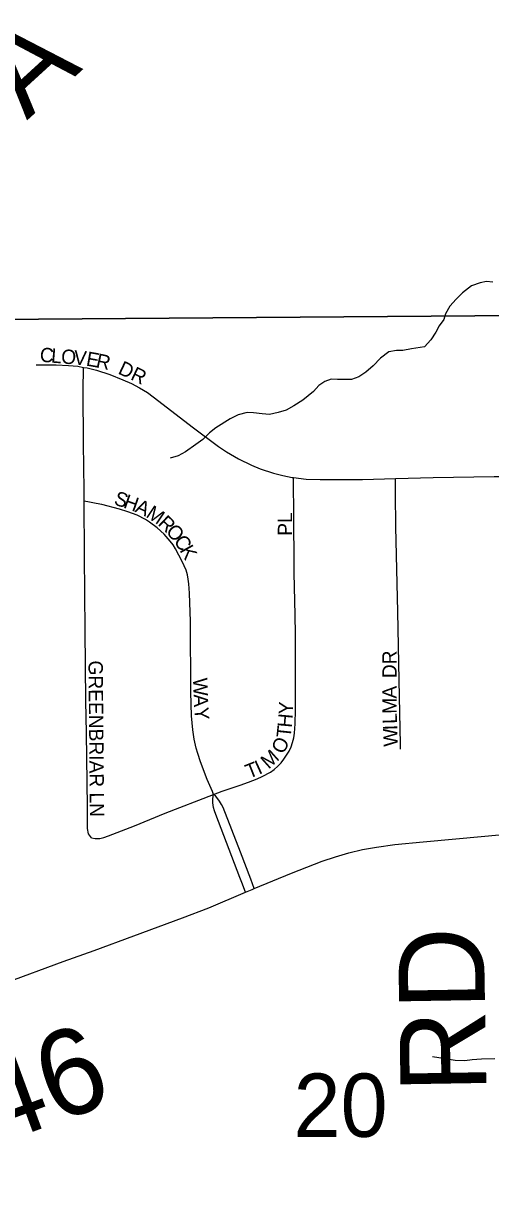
# Model space of a CAD drawing. Extents: x 1985906 to 2360102, y 891258 to 1222054.
# Drawn here: x 2115541 to 2117172, y 1006340 to 1010455 of the extents above; entities that cross this region are included whole.
import ezdxf

# ---------------------------------------------------------------- set-up
doc = ezdxf.new("R2010")
doc.units = 0
for name, color, linetype in [('GM_X_County_Road_Text', 7, 'Continuous'), ('GM_X_Minor_River', 7, 'Continuous'), ('GM_X_Section', 7, 'Continuous'), ('GM_X_Section_Text', 7, 'Continuous'), ('GM_X_Township_Road', 7, 'Continuous'), ('GM_X_Township_Road_Text', 7, 'Continuous'), ('GM_X_Township_Subdivision', 7, 'Continuous'), ('GM_X_Township_Subdivision_Text', 7, 'Continuous')]:
    doc.layers.add(name, color=color, linetype=linetype)

msp = doc.modelspace()

# ---------------------------------------------------------------- linework, layer by layer
at = {"layer": 'GM_X_Minor_River'}
for points in [[(2117179.8, 1009552.8), (2117157.7, 1009554.5), (2117135.7, 1009550.2), (2117105.7, 1009539.8), (2117073.9, 1009515.3), (2117052.1, 1009492.9), (2117030.3, 1009468.6), (2117014.6, 1009442.3), (2117008.8, 1009422.2), (2116993, 1009399.9), (2116981.3, 1009377.7), (2116963.5, 1009351.3), (2116941.8, 1009327), (2116895.7, 1009320.3), (2116865.6, 1009313.9), (2116843.5, 1009313.6), (2116817.5, 1009309.3)], [(2116817.5, 1009309.3), (2116787.7, 1009286.8), (2116761.9, 1009260.4), (2116736.1, 1009238), (2116712.2, 1009221.6), (2116686.2, 1009213.3), (2116638, 1009212.6), (2116615.9, 1009214.3), (2116593.9, 1009206), (2116572, 1009191.7), (2116554.2, 1009171.4), (2116516.5, 1009140.8), (2116484.6, 1009120.3), (2116458.7, 1009105.9), (2116430.7, 1009097.5), (2116400.6, 1009091.1), (2116374.5, 1009092.8), (2116344.3, 1009096.4), (2116322.2, 1009098.1), (2116290.2, 1009089.6), (2116262.3, 1009075.2), (2116212.5, 1009044.5), (2116190.6, 1009026.1), (2116166.8, 1009003.8), (2116143, 1008985.4), (2116107.1, 1008960.8), (2116081.2, 1008946.5), (2116053.2, 1008938.1)], [(2117186.9, 1006841.2), (2117140.7, 1006840.6), (2117108.6, 1006838.2), (2117082.6, 1006833.8), (2117048.4, 1006835.4), (2117012.2, 1006840.9), (2116992.1, 1006844.7), (2116970, 1006848.4)]]:
    msp.add_lwpolyline(points, dxfattribs=at)
at = {"layer": 'GM_X_Section'}
for points in [[(2114498.3, 1014780.1), (2119789.7, 1014747.1), (2119862.8, 1009456.5), (2114523.8, 1009415.2)], [(2119862.8, 1009456.5), (2119854.2, 1004093.4), (2114593.4, 1004032.5), (2114523.8, 1009415.2)]]:
    msp.add_lwpolyline(points, close=True, dxfattribs=at)
at = {"layer": 'GM_X_Township_Road'}
for points in [[(2116347, 1007435.4), (2116476.5, 1007489.1), (2116583.5, 1007531.1), (2116630.1, 1007546.7), (2116677.3, 1007560.4), (2116725.1, 1007571.5), (2116773.4, 1007580.1), (2116838.4, 1007589.1), (2116936.5, 1007598.8), (2117051.2, 1007609.1), (2117215, 1007624.3), (2117255.9, 1007628.1)], [(2114326.1, 1006785.9), (2114342.2, 1006781.4), (2114363.9, 1006775.3), (2114386.5, 1006771.8), (2114429.9, 1006768.3), (2114474.2, 1006770), (2114522.8, 1006775.3), (2114547.1, 1006778.7), (2114571.2, 1006784.3), (2114599.2, 1006790.8), (2114619.9, 1006796.7), (2114644.7, 1006803.8), (2114666.1, 1006810.8), (2114709.5, 1006825.5), (2114751.7, 1006841), (2115092.1, 1006964.5), (2115308.7, 1007042.7), (2115478.2, 1007106.6), (2115678.6, 1007181.1), (2115786.9, 1007220), (2115926, 1007271), (2116095.7, 1007333.7), (2116188.1, 1007368.6), (2116316.3, 1007422.6)], [(2116316.3, 1007422.6), (2116339.8, 1007432.4), (2116347, 1007435.4)]]:
    msp.add_lwpolyline(points, dxfattribs=at)
at = {"layer": 'GM_X_Township_Subdivision'}
for points in [[(2115584.4, 1009264), (2115654.7, 1009263.9), (2115697.9, 1009261.9), (2115730.6, 1009258.8), (2115750.7, 1009255.2)], [(2115753, 1008787.7), (2115752.8, 1008825.9), (2115750, 1008989.1), (2115748.9, 1009174.4), (2115750.7, 1009255.2)], [(2115750.7, 1009255.2), (2115763, 1009253), (2115795, 1009245.3), (2115842.4, 1009230.3), (2115888.1, 1009212.1), (2115917.7, 1009199.1), (2115945.8, 1009184), (2115973.6, 1009166.8), (2116013.3, 1009137.7), (2116130.1, 1009047.8), (2116222.4, 1008979), (2116249.6, 1008960.5), (2116292.3, 1008935.7), (2116336.8, 1008914), (2116367.5, 1008901.4), (2116414.4, 1008885.7), (2116446.4, 1008877.1), (2116478.7, 1008871.1), (2116483.8, 1008870.5)], [(2116204.8, 1007763.7), (2116234.9, 1007775.3), (2116297.3, 1007796.6), (2116326.3, 1007806.7), (2116341.3, 1007812.6), (2116356.8, 1007818.8), (2116374, 1007826.6), (2116403, 1007842.3), (2116416.5, 1007851.7), (2116428.9, 1007862.5), (2116440.4, 1007874.4), (2116450.7, 1007887.2), (2116460, 1007900.8), (2116468.3, 1007915), (2116475.5, 1007929.9), (2116480.9, 1007945.4), (2116484.9, 1007961.4), (2116487.7, 1007977.7), (2116490.2, 1008010.5), (2116491.3, 1008060), (2116491.3, 1008154.2), (2116491.2, 1008323.7), (2116489.5, 1008389.6), (2116486.6, 1008538), (2116484.7, 1008762), (2116484.1, 1008834), (2116483.8, 1008870.5)], [(2116483.8, 1008870.5), (2116527.7, 1008865), (2116577, 1008863.1), (2116725, 1008863.3), (2116840.2, 1008866.7)], [(2116840.2, 1008866.7), (2116971.6, 1008870.5), (2117185.4, 1008873.8), (2117201.9, 1008874.5), (2117230, 1008875.5)], [(2116858.2, 1007922), (2116857.8, 1007939.8), (2116855.2, 1008049.2), (2116853.1, 1008163), (2116848.6, 1008401.4), (2116841.5, 1008699), (2116840.6, 1008814.7), (2116840.2, 1008866.7)], [(2116149.7, 1007906.7), (2116143.8, 1007925.4), (2116136.5, 1007957.5), (2116131.7, 1007990), (2116127.5, 1008039.2), (2116125.1, 1008121.5), (2116123.8, 1008367.8), (2116121, 1008466.6), (2116118.5, 1008499.4), (2116116.4, 1008515.8), (2116113.6, 1008530.7), (2116108.5, 1008547.7), (2116095.3, 1008577.8), (2116072, 1008621.4), (2116063.1, 1008635.2), (2116053.4, 1008648.5), (2116031.5, 1008673), (2116007.2, 1008695.3), (2115980.9, 1008715.1), (2115966.9, 1008723.8), (2115937.6, 1008738.7), (2115905.2, 1008750.4), (2115875.4, 1008760.4), (2115814.2, 1008775.9), (2115794.8, 1008779.7), (2115770.7, 1008784.3), (2115753, 1008787.7)], [(2115778.2, 1007612.6), (2115767.5, 1007626.5), (2115763.7, 1007645), (2115763.7, 1007721.3), (2115760.1, 1007978.2), (2115758, 1008091.4), (2115756.4, 1008336.3), (2115753.5, 1008597.2), (2115753, 1008787.7)], [(2116204.8, 1007763.7), (2116200.3, 1007774.4), (2116182.3, 1007816.8), (2116158.7, 1007878.4), (2116149.7, 1007906.7)], [(2115778.2, 1007612.6), (2115790.5, 1007610.1), (2115799.1, 1007610.3), (2115807.3, 1007610.4), (2115821.3, 1007614), (2115837.1, 1007620.1), (2115928, 1007655.2), (2116035, 1007698.3), (2116204.8, 1007763.7)], [(2116316.3, 1007422.6), (2116303.1, 1007457.2), (2116296.5, 1007474.4), (2116212.3, 1007694.4), (2116208.2, 1007707), (2116204.6, 1007718.5), (2116202.6, 1007734.5), (2116202.1, 1007749), (2116202.8, 1007756.7), (2116204.8, 1007763.7)], [(2116347, 1007435.4), (2116334.6, 1007468.2), (2116299.2, 1007562.6), (2116238.1, 1007719), (2116232.5, 1007729), (2116225.3, 1007741), (2116216.3, 1007753.7), (2116211.1, 1007759.2), (2116204.8, 1007763.7)]]:
    msp.add_lwpolyline(points, dxfattribs=at)

# ---------------------------------------------------------------- texts
at = {"layer": 'GM_X_County_Road_Text'}
msp.add_text('C-3A', height=300, rotation=42.3778, dxfattribs=at).set_placement((2115074.9, 1009680.9))
at = {"layer": 'GM_X_Section_Text'}
msp.add_text('20', height=221, rotation=0, dxfattribs=at).set_placement((2116484.1, 1006568.9))
at = {"layer": 'GM_X_Township_Road_Text'}
for s, rotation, p in [('RD', 90.9527, (2117158.2, 1006724.3)), ('T-446', 20.1972, (2114877.1, 1006330.5))]:
    msp.add_text(s, height=300, rotation=rotation, dxfattribs=at).set_placement(p)
at = {"layer": 'GM_X_Township_Subdivision_Text'}
for s, rotation, p in [('C', 355.4178, (2115596.1, 1009275.1)), ('L', 355.419, (2115635.5, 1009271.9)), ('O', 355.4161, (2115670.6, 1009269.1)), ('V', 354.7146, (2115714.3, 1009265.6)), ('E', 349.9493, (2115757, 1009261.7)), ('R', 347.6279, (2115791.2, 1009255.7)), ('DR', 334.7955, (2115867.7, 1009234.6)), ('S', 341.4268, (2115853.5, 1008777.5)), ('H', 340.4557, (2115886.6, 1008766.3)), ('A', 335.6591, (2115927.1, 1008752)), ('M', 326.2316, (2115965.3, 1008734.9)), ('R', 316.5542, (2116007.4, 1008707)), ('PL', 90, (2116479.1, 1008667.3)), ('O', 312.248, (2116035.5, 1008680.5)), ('C', 303.0906, (2116063.8, 1008649.6)), ('K', 299.1512, (2116084.9, 1008617.2)), ('DR', 90, (2116844.3, 1008170.1)), ('GREENBRIAR LN', 270.522, (2115767.5, 1008231.6)), ('W', 272.1693, (2116132.7, 1008170.4)), ('A', 90, (2116844.3, 1008098.8)), ('A', 272.1644, (2116134.9, 1008113.2)), ('Y', 87.7691, (2116481.7, 1008042.7)), ('M', 90.4281, (2116844.7, 1008046.1)), ('Y', 275.1311, (2116136.7, 1008066.4)), ('H', 84.7443, (2116477.5, 1007996)), ('L', 91.8309, (2116845.8, 1008011.3)), ('T', 83.9766, (2116473.7, 1007960.3)), ('I', 92.1066, (2116846.6, 1007989.4)), ('W', 92.0937, (2116848.7, 1007932.2)), ('O', 63.1981, (2116448.3, 1007902.1)), ('M', 41.9502, (2116396.8, 1007850.8)), ('T', 21.776, (2116327.9, 1007818.5)), ('I', 24.5438, (2116363, 1007832.6))]:
    msp.add_text(s, height=50, rotation=rotation, dxfattribs=at).set_placement(p)

doc.saveas('drawing.dxf')
